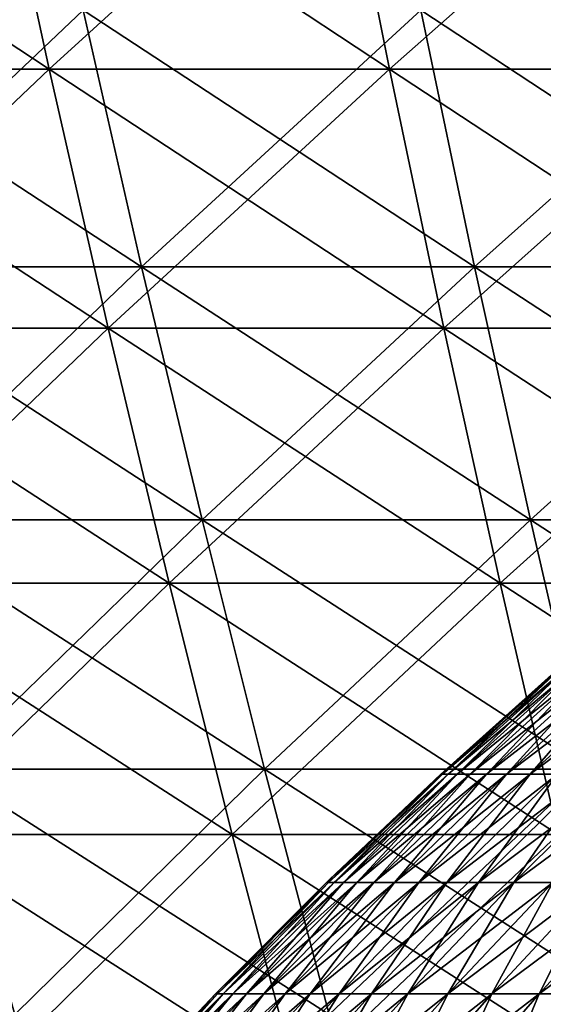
# Model space of a CAD drawing. Header units: millimetres. Extents: x -250 to 250, y -45 to 4150.
# Tile 466 of 656: x -77 to -68, y 4002 to 4020. Entities that reach past the tile are written whole.
import ezdxf

# ---------------------------------------------------------------- set-up
doc = ezdxf.new("R2010")
doc.units = ezdxf.units.MM
doc.header["$LTSCALE"] = 81.481481
for name, color, linetype in [('19', 7, 'CONTINUOUS'), ('20', 7, 'CONTINUOUS'), ('21', 7, 'CONTINUOUS'), ('22', 7, 'CONTINUOUS'), ('23', 7, 'CONTINUOUS'), ('24', 7, 'CONTINUOUS')]:
    doc.layers.add(name, color=color, linetype=linetype)

msp = doc.modelspace()

# ---------------------------------------------------------------- linework, layer by layer
at = {"layer": '19', "color": 7, "linetype": 'CONTINUOUS'}
for points in [[(-76.886, 4018.851, -198.465), (-82.961, 4018.851, -196.003), (-77.914, 4023.584, -201.118), (-76.886, 4018.851, -198.465)], [(-71.683, 4023.584, -203.422), (-76.886, 4018.851, -198.465), (-77.914, 4023.584, -201.118), (-71.683, 4023.584, -203.422)], [(-70.738, 4018.851, -200.739), (-76.886, 4018.851, -198.465), (-71.683, 4023.584, -203.422), (-70.738, 4018.851, -200.739)], [(-65.385, 4023.584, -205.533), (-70.738, 4018.851, -200.739), (-71.683, 4023.584, -203.422), (-65.385, 4023.584, -205.533)], [(-64.522, 4018.851, -202.822), (-70.738, 4018.851, -200.739), (-65.385, 4023.584, -205.533), (-64.522, 4018.851, -202.822)], [(-76.886, 4018.851, -198.465), (-81.812, 4014.181, -193.288), (-82.961, 4018.851, -196.003), (-76.886, 4018.851, -198.465)], [(-75.821, 4014.181, -195.716), (-81.812, 4014.181, -193.288), (-76.886, 4018.851, -198.465), (-75.821, 4014.181, -195.716)], [(-70.738, 4018.851, -200.739), (-75.821, 4014.181, -195.716), (-76.886, 4018.851, -198.465), (-70.738, 4018.851, -200.739)], [(-69.758, 4014.181, -197.958), (-75.821, 4014.181, -195.716), (-70.738, 4018.851, -200.739), (-69.758, 4014.181, -197.958)], [(-64.522, 4018.851, -202.822), (-69.758, 4014.181, -197.958), (-70.738, 4018.851, -200.739), (-64.522, 4018.851, -202.822)], [(-63.628, 4014.181, -200.012), (-69.758, 4014.181, -197.958), (-64.522, 4018.851, -202.822), (-63.628, 4014.181, -200.012)], [(-75.821, 4014.181, -195.716), (-80.622, 4009.578, -190.478), (-81.812, 4014.181, -193.288), (-75.821, 4014.181, -195.716)], [(-74.718, 4009.578, -192.87), (-80.622, 4009.578, -190.478), (-75.821, 4014.181, -195.716), (-74.718, 4009.578, -192.87)], [(-69.758, 4014.181, -197.958), (-74.718, 4009.578, -192.87), (-75.821, 4014.181, -195.716), (-69.758, 4014.181, -197.958)], [(-68.743, 4009.578, -195.08), (-74.718, 4009.578, -192.87), (-69.758, 4014.181, -197.958), (-68.743, 4009.578, -195.08)], [(-63.628, 4014.181, -200.012), (-68.743, 4009.578, -195.08), (-69.758, 4014.181, -197.958), (-63.628, 4014.181, -200.012)], [(-62.703, 4009.578, -197.104), (-68.743, 4009.578, -195.08), (-63.628, 4014.181, -200.012), (-62.703, 4009.578, -197.104)], [(-74.718, 4009.578, -192.87), (-79.394, 4005.044, -187.575), (-80.622, 4009.578, -190.478), (-74.718, 4009.578, -192.87)], [(-73.58, 4005.044, -189.931), (-79.394, 4005.044, -187.575), (-74.718, 4009.578, -192.87), (-73.58, 4005.044, -189.931)], [(-68.743, 4009.578, -195.08), (-73.58, 4005.044, -189.931), (-74.718, 4009.578, -192.87), (-68.743, 4009.578, -195.08)], [(-67.696, 4005.044, -192.107), (-73.58, 4005.044, -189.931), (-68.743, 4009.578, -195.08), (-67.696, 4005.044, -192.107)], [(-62.703, 4009.578, -197.104), (-67.696, 4005.044, -192.107), (-68.743, 4009.578, -195.08), (-62.703, 4009.578, -197.104)], [(-73.58, 4005.044, -189.931), (-78.126, 4000.58, -184.581), (-79.394, 4005.044, -187.575), (-73.58, 4005.044, -189.931)], [(-72.405, 4000.58, -186.899), (-78.126, 4000.58, -184.581), (-73.58, 4005.044, -189.931), (-72.405, 4000.58, -186.899)], [(-67.696, 4005.044, -192.107), (-72.405, 4000.58, -186.899), (-73.58, 4005.044, -189.931), (-67.696, 4005.044, -192.107)], [(-66.615, 4000.58, -189.04), (-72.405, 4000.58, -186.899), (-67.696, 4005.044, -192.107), (-66.615, 4000.58, -189.04)]]:
    msp.add_3dface(points, dxfattribs=at)
at = {"layer": '20', "color": 7, "linetype": 'CONTINUOUS'}
for points in [[(-82.961, 4018.851, 196.003), (-76.886, 4018.851, 198.465), (-84.07, 4023.584, 198.623), (-82.961, 4018.851, 196.003)], [(-84.07, 4023.584, 198.623), (-76.886, 4018.851, 198.465), (-77.914, 4023.584, 201.118), (-84.07, 4023.584, 198.623)], [(-76.886, 4018.851, 198.465), (-70.738, 4018.851, 200.739), (-77.914, 4023.584, 201.118), (-76.886, 4018.851, 198.465)], [(-77.914, 4023.584, 201.118), (-70.738, 4018.851, 200.739), (-71.683, 4023.584, 203.422), (-77.914, 4023.584, 201.118)], [(-70.738, 4018.851, 200.739), (-64.522, 4018.851, 202.822), (-71.683, 4023.584, 203.422), (-70.738, 4018.851, 200.739)], [(-71.683, 4023.584, 203.422), (-64.522, 4018.851, 202.822), (-65.385, 4023.584, 205.533), (-71.683, 4023.584, 203.422)], [(-81.812, 4014.181, 193.288), (-75.821, 4014.181, 195.716), (-82.961, 4018.851, 196.003), (-81.812, 4014.181, 193.288)], [(-82.961, 4018.851, 196.003), (-75.821, 4014.181, 195.716), (-76.886, 4018.851, 198.465), (-82.961, 4018.851, 196.003)], [(-75.821, 4014.181, 195.716), (-69.758, 4014.181, 197.958), (-76.886, 4018.851, 198.465), (-75.821, 4014.181, 195.716)], [(-76.886, 4018.851, 198.465), (-69.758, 4014.181, 197.958), (-70.738, 4018.851, 200.739), (-76.886, 4018.851, 198.465)], [(-69.758, 4014.181, 197.958), (-63.628, 4014.181, 200.012), (-70.738, 4018.851, 200.739), (-69.758, 4014.181, 197.958)], [(-70.738, 4018.851, 200.739), (-63.628, 4014.181, 200.012), (-64.522, 4018.851, 202.822), (-70.738, 4018.851, 200.739)], [(-80.622, 4009.578, 190.478), (-74.718, 4009.578, 192.87), (-81.812, 4014.181, 193.288), (-80.622, 4009.578, 190.478)], [(-81.812, 4014.181, 193.288), (-74.718, 4009.578, 192.87), (-75.821, 4014.181, 195.716), (-81.812, 4014.181, 193.288)], [(-74.718, 4009.578, 192.87), (-68.743, 4009.578, 195.08), (-75.821, 4014.181, 195.716), (-74.718, 4009.578, 192.87)], [(-75.821, 4014.181, 195.716), (-68.743, 4009.578, 195.08), (-69.758, 4014.181, 197.958), (-75.821, 4014.181, 195.716)], [(-68.743, 4009.578, 195.08), (-62.703, 4009.578, 197.104), (-69.758, 4014.181, 197.958), (-68.743, 4009.578, 195.08)], [(-69.758, 4014.181, 197.958), (-62.703, 4009.578, 197.104), (-63.628, 4014.181, 200.012), (-69.758, 4014.181, 197.958)], [(-79.394, 4005.044, 187.575), (-73.58, 4005.044, 189.931), (-80.622, 4009.578, 190.478), (-79.394, 4005.044, 187.575)], [(-80.622, 4009.578, 190.478), (-73.58, 4005.044, 189.931), (-74.718, 4009.578, 192.87), (-80.622, 4009.578, 190.478)], [(-73.58, 4005.044, 189.931), (-67.696, 4005.044, 192.107), (-74.718, 4009.578, 192.87), (-73.58, 4005.044, 189.931)], [(-74.718, 4009.578, 192.87), (-67.696, 4005.044, 192.107), (-68.743, 4009.578, 195.08), (-74.718, 4009.578, 192.87)], [(-67.696, 4005.044, 192.107), (-61.748, 4005.044, 194.1), (-68.743, 4009.578, 195.08), (-67.696, 4005.044, 192.107)], [(-68.743, 4009.578, 195.08), (-61.748, 4005.044, 194.1), (-62.703, 4009.578, 197.104), (-68.743, 4009.578, 195.08)], [(-78.126, 4000.58, 184.581), (-72.405, 4000.58, 186.899), (-79.394, 4005.044, 187.575), (-78.126, 4000.58, 184.581)], [(-79.394, 4005.044, 187.575), (-72.405, 4000.58, 186.899), (-73.58, 4005.044, 189.931), (-79.394, 4005.044, 187.575)], [(-72.405, 4000.58, 186.899), (-66.615, 4000.58, 189.04), (-73.58, 4005.044, 189.931), (-72.405, 4000.58, 186.899)], [(-73.58, 4005.044, 189.931), (-66.615, 4000.58, 189.04), (-67.696, 4005.044, 192.107), (-73.58, 4005.044, 189.931)]]:
    msp.add_3dface(points, dxfattribs=at)
at = {"layer": '21', "color": 7, "linetype": 'CONTINUOUS'}
for points in [[(-76.274, 4019.916, 196.887), (-81.161, 4015.284, 191.751), (-82.301, 4019.916, 194.444), (-76.274, 4019.916, 196.887)], [(-75.218, 4015.284, 194.16), (-81.161, 4015.284, 191.751), (-76.274, 4019.916, 196.887), (-75.218, 4015.284, 194.16)], [(-70.175, 4019.916, 199.142), (-75.218, 4015.284, 194.16), (-76.274, 4019.916, 196.887), (-70.175, 4019.916, 199.142)], [(-69.203, 4015.284, 196.384), (-75.218, 4015.284, 194.16), (-70.175, 4019.916, 199.142), (-69.203, 4015.284, 196.384)], [(-64.009, 4019.916, 201.209), (-69.203, 4015.284, 196.384), (-70.175, 4019.916, 199.142), (-64.009, 4019.916, 201.209)], [(-63.123, 4015.284, 198.422), (-69.203, 4015.284, 196.384), (-64.009, 4019.916, 201.209), (-63.123, 4015.284, 198.422)], [(-75.218, 4015.284, 194.16), (-79.982, 4010.718, 188.964), (-81.161, 4015.284, 191.751), (-75.218, 4015.284, 194.16)], [(-74.125, 4010.718, 191.338), (-79.982, 4010.718, 188.964), (-75.218, 4015.284, 194.16), (-74.125, 4010.718, 191.338)], [(-69.203, 4015.284, 196.384), (-74.125, 4010.718, 191.338), (-75.218, 4015.284, 194.16), (-69.203, 4015.284, 196.384)], [(-68.197, 4010.718, 193.53), (-74.125, 4010.718, 191.338), (-69.203, 4015.284, 196.384), (-68.197, 4010.718, 193.53)], [(-63.123, 4015.284, 198.422), (-68.197, 4010.718, 193.53), (-69.203, 4015.284, 196.384), (-63.123, 4015.284, 198.422)], [(-62.205, 4010.718, 195.538), (-68.197, 4010.718, 193.53), (-63.123, 4015.284, 198.422), (-62.205, 4010.718, 195.538)], [(-74.125, 4010.718, 191.338), (-78.763, 4006.221, 186.085), (-79.982, 4010.718, 188.964), (-74.125, 4010.718, 191.338)], [(-72.995, 4006.221, 188.423), (-78.763, 4006.221, 186.085), (-74.125, 4010.718, 191.338), (-72.995, 4006.221, 188.423)], [(-68.197, 4010.718, 193.53), (-72.995, 4006.221, 188.423), (-74.125, 4010.718, 191.338), (-68.197, 4010.718, 193.53)], [(-67.158, 4006.221, 190.581), (-72.995, 4006.221, 188.423), (-68.197, 4010.718, 193.53), (-67.158, 4006.221, 190.581)], [(-62.205, 4010.718, 195.538), (-67.158, 4006.221, 190.581), (-68.197, 4010.718, 193.53), (-62.205, 4010.718, 195.538)], [(-72.995, 4006.221, 188.423), (-77.506, 4001.793, 183.116), (-78.763, 4006.221, 186.085), (-72.995, 4006.221, 188.423)], [(-71.83, 4001.793, 185.416), (-77.506, 4001.793, 183.116), (-72.995, 4006.221, 188.423), (-71.83, 4001.793, 185.416)], [(-67.158, 4006.221, 190.581), (-71.83, 4001.793, 185.416), (-72.995, 4006.221, 188.423), (-67.158, 4006.221, 190.581)], [(-66.086, 4001.793, 187.54), (-71.83, 4001.793, 185.416), (-67.158, 4006.221, 190.581), (-66.086, 4001.793, 187.54)]]:
    msp.add_3dface(points, dxfattribs=at)
at = {"layer": '22', "color": 7, "linetype": 'CONTINUOUS'}
for points in [[(-81.161, 4015.284, -191.751), (-75.218, 4015.284, -194.16), (-82.301, 4019.916, -194.444), (-81.161, 4015.284, -191.751)], [(-82.301, 4019.916, -194.444), (-75.218, 4015.284, -194.16), (-76.274, 4019.916, -196.887), (-82.301, 4019.916, -194.444)], [(-75.218, 4015.284, -194.16), (-69.203, 4015.284, -196.384), (-76.274, 4019.916, -196.887), (-75.218, 4015.284, -194.16)], [(-76.274, 4019.916, -196.887), (-69.203, 4015.284, -196.384), (-70.175, 4019.916, -199.142), (-76.274, 4019.916, -196.887)], [(-69.203, 4015.284, -196.384), (-63.123, 4015.284, -198.422), (-70.175, 4019.916, -199.142), (-69.203, 4015.284, -196.384)], [(-70.175, 4019.916, -199.142), (-63.123, 4015.284, -198.422), (-64.009, 4019.916, -201.209), (-70.175, 4019.916, -199.142)], [(-79.982, 4010.718, -188.964), (-74.125, 4010.718, -191.338), (-81.161, 4015.284, -191.751), (-79.982, 4010.718, -188.964)], [(-81.161, 4015.284, -191.751), (-74.125, 4010.718, -191.338), (-75.218, 4015.284, -194.16), (-81.161, 4015.284, -191.751)], [(-74.125, 4010.718, -191.338), (-68.197, 4010.718, -193.53), (-75.218, 4015.284, -194.16), (-74.125, 4010.718, -191.338)], [(-75.218, 4015.284, -194.16), (-68.197, 4010.718, -193.53), (-69.203, 4015.284, -196.384), (-75.218, 4015.284, -194.16)], [(-68.197, 4010.718, -193.53), (-62.205, 4010.718, -195.538), (-69.203, 4015.284, -196.384), (-68.197, 4010.718, -193.53)], [(-69.203, 4015.284, -196.384), (-62.205, 4010.718, -195.538), (-63.123, 4015.284, -198.422), (-69.203, 4015.284, -196.384)], [(-78.763, 4006.221, -186.085), (-72.995, 4006.221, -188.423), (-79.982, 4010.718, -188.964), (-78.763, 4006.221, -186.085)], [(-79.982, 4010.718, -188.964), (-72.995, 4006.221, -188.423), (-74.125, 4010.718, -191.338), (-79.982, 4010.718, -188.964)], [(-72.995, 4006.221, -188.423), (-67.158, 4006.221, -190.581), (-74.125, 4010.718, -191.338), (-72.995, 4006.221, -188.423)], [(-74.125, 4010.718, -191.338), (-67.158, 4006.221, -190.581), (-68.197, 4010.718, -193.53), (-74.125, 4010.718, -191.338)], [(-67.158, 4006.221, -190.581), (-61.257, 4006.221, -192.559), (-68.197, 4010.718, -193.53), (-67.158, 4006.221, -190.581)], [(-68.197, 4010.718, -193.53), (-61.257, 4006.221, -192.559), (-62.205, 4010.718, -195.538), (-68.197, 4010.718, -193.53)], [(-77.506, 4001.793, -183.116), (-71.83, 4001.793, -185.416), (-78.763, 4006.221, -186.085), (-77.506, 4001.793, -183.116)], [(-78.763, 4006.221, -186.085), (-71.83, 4001.793, -185.416), (-72.995, 4006.221, -188.423), (-78.763, 4006.221, -186.085)], [(-71.83, 4001.793, -185.416), (-66.086, 4001.793, -187.54), (-72.995, 4006.221, -188.423), (-71.83, 4001.793, -185.416)], [(-72.995, 4006.221, -188.423), (-66.086, 4001.793, -187.54), (-67.158, 4006.221, -190.581), (-72.995, 4006.221, -188.423)]]:
    msp.add_3dface(points, dxfattribs=at)
at = {"layer": '23', "color": 7, "linetype": 'CONTINUOUS'}
for points in [[(-69.781, 4006.13, 2.15), (-69.682, 4006.13, 4.298), (-67.667, 4008.026, 2.085), (-69.781, 4006.13, 2.15)], [(-69.76, 4006.18), (-69.781, 4006.13, 2.15), (-67.699, 4008.026), (-69.76, 4006.18)], [(-67.699, 4008.026), (-69.781, 4006.13, 2.15), (-67.667, 4008.026, 2.085), (-67.699, 4008.026)], [(-69.682, 4006.13, 4.298), (-69.516, 4006.13, 6.442), (-67.571, 4008.026, 4.168), (-69.682, 4006.13, 4.298)], [(-67.667, 4008.026, 2.085), (-69.682, 4006.13, 4.298), (-67.571, 4008.026, 4.168), (-67.667, 4008.026, 2.085)], [(-69.516, 4006.13, 6.442), (-69.285, 4006.13, 8.579), (-67.41, 4008.026, 6.246), (-69.516, 4006.13, 6.442)], [(-67.571, 4008.026, 4.168), (-69.516, 4006.13, 6.442), (-67.41, 4008.026, 6.246), (-67.571, 4008.026, 4.168)], [(-69.285, 4006.13, 8.579), (-68.988, 4006.13, 10.709), (-67.186, 4008.026, 8.319), (-69.285, 4006.13, 8.579)], [(-67.41, 4008.026, 6.246), (-69.285, 4006.13, 8.579), (-67.186, 4008.026, 8.319), (-67.41, 4008.026, 6.246)], [(-68.988, 4006.13, 10.709), (-68.626, 4006.13, 12.828), (-66.898, 4008.026, 10.384), (-68.988, 4006.13, 10.709)], [(-67.186, 4008.026, 8.319), (-68.988, 4006.13, 10.709), (-66.898, 4008.026, 10.384), (-67.186, 4008.026, 8.319)], [(-68.626, 4006.13, 12.828), (-68.198, 4006.13, 14.936), (-66.546, 4008.026, 12.44), (-68.626, 4006.13, 12.828)], [(-66.898, 4008.026, 10.384), (-68.626, 4006.13, 12.828), (-66.546, 4008.026, 12.44), (-66.898, 4008.026, 10.384)], [(-68.198, 4006.13, 14.936), (-67.706, 4006.13, 17.029), (-66.132, 4008.026, 14.483), (-68.198, 4006.13, 14.936)], [(-66.546, 4008.026, 12.44), (-68.198, 4006.13, 14.936), (-66.132, 4008.026, 14.483), (-66.546, 4008.026, 12.44)], [(-71.842, 4004.175, 2.213), (-71.74, 4004.175, 4.425), (-69.781, 4006.13, 2.15), (-71.842, 4004.175, 2.213)], [(-71.822, 4004.229), (-71.842, 4004.175, 2.213), (-69.814, 4006.13), (-71.822, 4004.229)], [(-69.814, 4006.13), (-71.842, 4004.175, 2.213), (-69.781, 4006.13, 2.15), (-69.814, 4006.13)], [(-71.74, 4004.175, 4.425), (-71.57, 4004.175, 6.632), (-69.682, 4006.13, 4.298), (-71.74, 4004.175, 4.425)], [(-69.781, 4006.13, 2.15), (-71.74, 4004.175, 4.425), (-69.682, 4006.13, 4.298), (-69.781, 4006.13, 2.15)], [(-71.57, 4004.175, 6.632), (-71.332, 4004.175, 8.833), (-69.516, 4006.13, 6.442), (-71.57, 4004.175, 6.632)], [(-69.682, 4006.13, 4.298), (-71.57, 4004.175, 6.632), (-69.516, 4006.13, 6.442), (-69.682, 4006.13, 4.298)], [(-71.332, 4004.175, 8.833), (-71.026, 4004.175, 11.025), (-69.285, 4006.13, 8.579), (-71.332, 4004.175, 8.833)], [(-69.516, 4006.13, 6.442), (-71.332, 4004.175, 8.833), (-69.285, 4006.13, 8.579), (-69.516, 4006.13, 6.442)], [(-71.026, 4004.175, 11.025), (-70.653, 4004.175, 13.207), (-68.988, 4006.13, 10.709), (-71.026, 4004.175, 11.025)], [(-69.285, 4006.13, 8.579), (-71.026, 4004.175, 11.025), (-68.988, 4006.13, 10.709), (-69.285, 4006.13, 8.579)], [(-70.653, 4004.175, 13.207), (-70.212, 4004.175, 15.377), (-68.626, 4006.13, 12.828), (-70.653, 4004.175, 13.207)], [(-68.988, 4006.13, 10.709), (-70.653, 4004.175, 13.207), (-68.626, 4006.13, 12.828), (-68.988, 4006.13, 10.709)], [(-70.212, 4004.175, 15.377), (-69.706, 4004.175, 17.532), (-68.198, 4006.13, 14.936), (-70.212, 4004.175, 15.377)], [(-68.626, 4006.13, 12.828), (-70.212, 4004.175, 15.377), (-68.198, 4006.13, 14.936), (-68.626, 4006.13, 12.828)], [(-69.814, 4006.13), (-69.781, 4006.13, 2.15), (-69.76, 4006.18), (-69.814, 4006.13)], [(-69.706, 4004.175, 17.532), (-69.133, 4004.175, 19.67), (-67.706, 4006.13, 17.029), (-69.706, 4004.175, 17.532)], [(-68.198, 4006.13, 14.936), (-69.706, 4004.175, 17.532), (-67.706, 4006.13, 17.029), (-68.198, 4006.13, 14.936)], [(-69.133, 4004.175, 19.67), (-68.494, 4004.175, 21.79), (-67.149, 4006.13, 19.106), (-69.133, 4004.175, 19.67)], [(-67.706, 4006.13, 17.029), (-69.133, 4004.175, 19.67), (-67.149, 4006.13, 19.106), (-67.706, 4006.13, 17.029)], [(-68.494, 4004.175, 21.79), (-67.791, 4004.175, 23.888), (-66.529, 4006.13, 21.164), (-68.494, 4004.175, 21.79)], [(-67.149, 4006.13, 19.106), (-68.494, 4004.175, 21.79), (-66.529, 4006.13, 21.164), (-67.149, 4006.13, 19.106)], [(-73.849, 4002.165, 2.275), (-73.744, 4002.165, 4.548), (-71.842, 4004.175, 2.213), (-73.849, 4002.165, 2.275)], [(-73.829, 4002.222), (-73.849, 4002.165, 2.275), (-71.876, 4004.175), (-73.829, 4002.222)], [(-71.876, 4004.175), (-73.849, 4002.165, 2.275), (-71.842, 4004.175, 2.213), (-71.876, 4004.175)], [(-73.744, 4002.165, 4.548), (-73.569, 4002.165, 6.817), (-71.74, 4004.175, 4.425), (-73.744, 4002.165, 4.548)], [(-71.842, 4004.175, 2.213), (-73.744, 4002.165, 4.548), (-71.74, 4004.175, 4.425), (-71.842, 4004.175, 2.213)], [(-73.569, 4002.165, 6.817), (-73.324, 4002.165, 9.079), (-71.57, 4004.175, 6.632), (-73.569, 4002.165, 6.817)], [(-71.74, 4004.175, 4.425), (-73.569, 4002.165, 6.817), (-71.57, 4004.175, 6.632), (-71.74, 4004.175, 4.425)], [(-73.324, 4002.165, 9.079), (-73.01, 4002.165, 11.333), (-71.332, 4004.175, 8.833), (-73.324, 4002.165, 9.079)], [(-71.57, 4004.175, 6.632), (-73.324, 4002.165, 9.079), (-71.332, 4004.175, 8.833), (-71.57, 4004.175, 6.632)], [(-73.01, 4002.165, 11.333), (-72.626, 4002.165, 13.576), (-71.026, 4004.175, 11.025), (-73.01, 4002.165, 11.333)], [(-71.332, 4004.175, 8.833), (-73.01, 4002.165, 11.333), (-71.026, 4004.175, 11.025), (-71.332, 4004.175, 8.833)], [(-72.626, 4002.165, 13.576), (-72.173, 4002.165, 15.806), (-70.653, 4004.175, 13.207), (-72.626, 4002.165, 13.576)], [(-71.026, 4004.175, 11.025), (-72.626, 4002.165, 13.576), (-70.653, 4004.175, 13.207), (-71.026, 4004.175, 11.025)], [(-72.173, 4002.165, 15.806), (-71.652, 4002.165, 18.021), (-70.212, 4004.175, 15.377), (-72.173, 4002.165, 15.806)], [(-70.653, 4004.175, 13.207), (-72.173, 4002.165, 15.806), (-70.212, 4004.175, 15.377), (-70.653, 4004.175, 13.207)], [(-71.876, 4004.175), (-71.842, 4004.175, 2.213), (-71.822, 4004.229), (-71.876, 4004.175)], [(-71.652, 4002.165, 18.021), (-71.064, 4002.165, 20.219), (-69.706, 4004.175, 17.532), (-71.652, 4002.165, 18.021)], [(-70.212, 4004.175, 15.377), (-71.652, 4002.165, 18.021), (-69.706, 4004.175, 17.532), (-70.212, 4004.175, 15.377)], [(-71.064, 4002.165, 20.219), (-70.407, 4002.165, 22.398), (-69.133, 4004.175, 19.67), (-71.064, 4002.165, 20.219)], [(-69.706, 4004.175, 17.532), (-71.064, 4002.165, 20.219), (-69.133, 4004.175, 19.67), (-69.706, 4004.175, 17.532)], [(-70.407, 4002.165, 22.398), (-69.684, 4002.165, 24.556), (-68.494, 4004.175, 21.79), (-70.407, 4002.165, 22.398)], [(-69.133, 4004.175, 19.67), (-70.407, 4002.165, 22.398), (-68.494, 4004.175, 21.79), (-69.133, 4004.175, 19.67)], [(-69.684, 4002.165, 24.556), (-68.895, 4002.165, 26.69), (-67.791, 4004.175, 23.888), (-69.684, 4002.165, 24.556)], [(-68.494, 4004.175, 21.79), (-69.684, 4002.165, 24.556), (-67.791, 4004.175, 23.888), (-68.494, 4004.175, 21.79)], [(-68.895, 4002.165, 26.69), (-68.04, 4002.165, 28.799), (-67.023, 4004.175, 25.965), (-68.895, 4002.165, 26.69)], [(-67.791, 4004.175, 23.888), (-68.895, 4002.165, 26.69), (-67.023, 4004.175, 25.965), (-67.791, 4004.175, 23.888)], [(-68.04, 4002.165, 28.799), (-67.121, 4002.165, 30.881), (-66.191, 4004.175, 28.016), (-68.04, 4002.165, 28.799)], [(-67.023, 4004.175, 25.965), (-68.04, 4002.165, 28.799), (-66.191, 4004.175, 28.016), (-67.023, 4004.175, 25.965)], [(-75.799, 4000.099, 2.335), (-75.691, 4000.099, 4.668), (-73.849, 4002.165, 2.275), (-75.799, 4000.099, 2.335)], [(-75.78, 4000.16), (-75.799, 4000.099, 2.335), (-73.884, 4002.165), (-75.78, 4000.16)], [(-73.884, 4002.165), (-75.799, 4000.099, 2.335), (-73.849, 4002.165, 2.275), (-73.884, 4002.165)], [(-75.691, 4000.099, 4.668), (-75.512, 4000.099, 6.997), (-73.744, 4002.165, 4.548), (-75.691, 4000.099, 4.668)], [(-73.849, 4002.165, 2.275), (-75.691, 4000.099, 4.668), (-73.744, 4002.165, 4.548), (-73.849, 4002.165, 2.275)], [(-75.512, 4000.099, 6.997), (-75.26, 4000.099, 9.319), (-73.569, 4002.165, 6.817), (-75.512, 4000.099, 6.997)], [(-73.744, 4002.165, 4.548), (-75.512, 4000.099, 6.997), (-73.569, 4002.165, 6.817), (-73.744, 4002.165, 4.548)], [(-75.26, 4000.099, 9.319), (-74.938, 4000.099, 11.633), (-73.324, 4002.165, 9.079), (-75.26, 4000.099, 9.319)], [(-73.569, 4002.165, 6.817), (-75.26, 4000.099, 9.319), (-73.324, 4002.165, 9.079), (-73.569, 4002.165, 6.817)], [(-74.938, 4000.099, 11.633), (-74.544, 4000.099, 13.935), (-73.01, 4002.165, 11.333), (-74.938, 4000.099, 11.633)], [(-73.324, 4002.165, 9.079), (-74.938, 4000.099, 11.633), (-73.01, 4002.165, 11.333), (-73.324, 4002.165, 9.079)], [(-74.544, 4000.099, 13.935), (-74.08, 4000.099, 16.224), (-72.626, 4002.165, 13.576), (-74.544, 4000.099, 13.935)], [(-73.01, 4002.165, 11.333), (-74.544, 4000.099, 13.935), (-72.626, 4002.165, 13.576), (-73.01, 4002.165, 11.333)], [(-74.08, 4000.099, 16.224), (-73.545, 4000.099, 18.497), (-72.173, 4002.165, 15.806), (-74.08, 4000.099, 16.224)], [(-72.626, 4002.165, 13.576), (-74.08, 4000.099, 16.224), (-72.173, 4002.165, 15.806), (-72.626, 4002.165, 13.576)], [(-73.884, 4002.165), (-73.849, 4002.165, 2.275), (-73.829, 4002.222), (-73.884, 4002.165)], [(-73.545, 4000.099, 18.497), (-72.94, 4000.099, 20.753), (-71.652, 4002.165, 18.021), (-73.545, 4000.099, 18.497)], [(-72.173, 4002.165, 15.806), (-73.545, 4000.099, 18.497), (-71.652, 4002.165, 18.021), (-72.173, 4002.165, 15.806)], [(-72.94, 4000.099, 20.753), (-72.267, 4000.099, 22.99), (-71.064, 4002.165, 20.219), (-72.94, 4000.099, 20.753)], [(-71.652, 4002.165, 18.021), (-72.94, 4000.099, 20.753), (-71.064, 4002.165, 20.219), (-71.652, 4002.165, 18.021)], [(-72.267, 4000.099, 22.99), (-71.524, 4000.099, 25.204), (-70.407, 4002.165, 22.398), (-72.267, 4000.099, 22.99)], [(-71.064, 4002.165, 20.219), (-72.267, 4000.099, 22.99), (-70.407, 4002.165, 22.398), (-71.064, 4002.165, 20.219)], [(-71.524, 4000.099, 25.204), (-70.714, 4000.099, 27.395), (-69.684, 4002.165, 24.556), (-71.524, 4000.099, 25.204)], [(-70.407, 4002.165, 22.398), (-71.524, 4000.099, 25.204), (-69.684, 4002.165, 24.556), (-70.407, 4002.165, 22.398)], [(-70.714, 4000.099, 27.395), (-69.837, 4000.099, 29.56), (-68.895, 4002.165, 26.69), (-70.714, 4000.099, 27.395)], [(-69.684, 4002.165, 24.556), (-70.714, 4000.099, 27.395), (-68.895, 4002.165, 26.69), (-69.684, 4002.165, 24.556)], [(-69.837, 4000.099, 29.56), (-68.894, 4000.099, 31.696), (-68.04, 4002.165, 28.799), (-69.837, 4000.099, 29.56)], [(-68.895, 4002.165, 26.69), (-69.837, 4000.099, 29.56), (-68.04, 4002.165, 28.799), (-68.895, 4002.165, 26.69)], [(-68.894, 4000.099, 31.696), (-67.885, 4000.099, 33.803), (-67.121, 4002.165, 30.881), (-68.894, 4000.099, 31.696)], [(-68.04, 4002.165, 28.799), (-68.894, 4000.099, 31.696), (-67.121, 4002.165, 30.881), (-68.04, 4002.165, 28.799)]]:
    msp.add_3dface(points, dxfattribs=at)
at = {"layer": '24', "color": 7, "linetype": 'CONTINUOUS'}
for points in [[(-69.814, 4006.13), (-69.76, 4006.18), (-67.667, 4008.026, -2.085), (-69.814, 4006.13)], [(-69.781, 4006.13, -2.15), (-69.814, 4006.13), (-67.667, 4008.026, -2.085), (-69.781, 4006.13, -2.15)], [(-69.682, 4006.13, -4.298), (-69.781, 4006.13, -2.15), (-67.571, 4008.026, -4.168), (-69.682, 4006.13, -4.298)], [(-67.571, 4008.026, -4.168), (-69.781, 4006.13, -2.15), (-67.667, 4008.026, -2.085), (-67.571, 4008.026, -4.168)], [(-69.76, 4006.18), (-67.699, 4008.026), (-67.667, 4008.026, -2.085), (-69.76, 4006.18)], [(-69.516, 4006.13, -6.442), (-69.682, 4006.13, -4.298), (-67.41, 4008.026, -6.246), (-69.516, 4006.13, -6.442)], [(-67.41, 4008.026, -6.246), (-69.682, 4006.13, -4.298), (-67.571, 4008.026, -4.168), (-67.41, 4008.026, -6.246)], [(-69.285, 4006.13, -8.579), (-69.516, 4006.13, -6.442), (-67.186, 4008.026, -8.319), (-69.285, 4006.13, -8.579)], [(-67.186, 4008.026, -8.319), (-69.516, 4006.13, -6.442), (-67.41, 4008.026, -6.246), (-67.186, 4008.026, -8.319)], [(-68.988, 4006.13, -10.709), (-69.285, 4006.13, -8.579), (-66.898, 4008.026, -10.384), (-68.988, 4006.13, -10.709)], [(-66.898, 4008.026, -10.384), (-69.285, 4006.13, -8.579), (-67.186, 4008.026, -8.319), (-66.898, 4008.026, -10.384)], [(-68.626, 4006.13, -12.828), (-68.988, 4006.13, -10.709), (-66.546, 4008.026, -12.44), (-68.626, 4006.13, -12.828)], [(-66.546, 4008.026, -12.44), (-68.988, 4006.13, -10.709), (-66.898, 4008.026, -10.384), (-66.546, 4008.026, -12.44)], [(-68.198, 4006.13, -14.936), (-68.626, 4006.13, -12.828), (-66.132, 4008.026, -14.483), (-68.198, 4006.13, -14.936)], [(-66.132, 4008.026, -14.483), (-68.626, 4006.13, -12.828), (-66.546, 4008.026, -12.44), (-66.132, 4008.026, -14.483)], [(-67.706, 4006.13, -17.029), (-68.198, 4006.13, -14.936), (-65.654, 4008.026, -16.513), (-67.706, 4006.13, -17.029)], [(-65.654, 4008.026, -16.513), (-68.198, 4006.13, -14.936), (-66.132, 4008.026, -14.483), (-65.654, 4008.026, -16.513)], [(-71.876, 4004.175), (-71.822, 4004.229), (-69.781, 4006.13, -2.15), (-71.876, 4004.175)], [(-71.842, 4004.175, -2.213), (-71.876, 4004.175), (-69.781, 4006.13, -2.15), (-71.842, 4004.175, -2.213)], [(-71.74, 4004.175, -4.425), (-71.842, 4004.175, -2.213), (-69.682, 4006.13, -4.298), (-71.74, 4004.175, -4.425)], [(-69.682, 4006.13, -4.298), (-71.842, 4004.175, -2.213), (-69.781, 4006.13, -2.15), (-69.682, 4006.13, -4.298)], [(-71.822, 4004.229), (-69.814, 4006.13), (-69.781, 4006.13, -2.15), (-71.822, 4004.229)], [(-71.57, 4004.175, -6.632), (-71.74, 4004.175, -4.425), (-69.516, 4006.13, -6.442), (-71.57, 4004.175, -6.632)], [(-69.516, 4006.13, -6.442), (-71.74, 4004.175, -4.425), (-69.682, 4006.13, -4.298), (-69.516, 4006.13, -6.442)], [(-71.332, 4004.175, -8.833), (-71.57, 4004.175, -6.632), (-69.285, 4006.13, -8.579), (-71.332, 4004.175, -8.833)], [(-69.285, 4006.13, -8.579), (-71.57, 4004.175, -6.632), (-69.516, 4006.13, -6.442), (-69.285, 4006.13, -8.579)], [(-71.026, 4004.175, -11.025), (-71.332, 4004.175, -8.833), (-68.988, 4006.13, -10.709), (-71.026, 4004.175, -11.025)], [(-68.988, 4006.13, -10.709), (-71.332, 4004.175, -8.833), (-69.285, 4006.13, -8.579), (-68.988, 4006.13, -10.709)], [(-70.653, 4004.175, -13.207), (-71.026, 4004.175, -11.025), (-68.626, 4006.13, -12.828), (-70.653, 4004.175, -13.207)], [(-68.626, 4006.13, -12.828), (-71.026, 4004.175, -11.025), (-68.988, 4006.13, -10.709), (-68.626, 4006.13, -12.828)], [(-70.212, 4004.175, -15.377), (-70.653, 4004.175, -13.207), (-68.198, 4006.13, -14.936), (-70.212, 4004.175, -15.377)], [(-68.198, 4006.13, -14.936), (-70.653, 4004.175, -13.207), (-68.626, 4006.13, -12.828), (-68.198, 4006.13, -14.936)], [(-69.706, 4004.175, -17.532), (-70.212, 4004.175, -15.377), (-67.706, 4006.13, -17.029), (-69.706, 4004.175, -17.532)], [(-67.706, 4006.13, -17.029), (-70.212, 4004.175, -15.377), (-68.198, 4006.13, -14.936), (-67.706, 4006.13, -17.029)], [(-69.133, 4004.175, -19.67), (-69.706, 4004.175, -17.532), (-67.149, 4006.13, -19.106), (-69.133, 4004.175, -19.67)], [(-67.149, 4006.13, -19.106), (-69.706, 4004.175, -17.532), (-67.706, 4006.13, -17.029), (-67.149, 4006.13, -19.106)], [(-68.494, 4004.175, -21.79), (-69.133, 4004.175, -19.67), (-66.529, 4006.13, -21.164), (-68.494, 4004.175, -21.79)], [(-66.529, 4006.13, -21.164), (-69.133, 4004.175, -19.67), (-67.149, 4006.13, -19.106), (-66.529, 4006.13, -21.164)], [(-67.791, 4004.175, -23.888), (-68.494, 4004.175, -21.79), (-65.846, 4006.13, -23.203), (-67.791, 4004.175, -23.888)], [(-65.846, 4006.13, -23.203), (-68.494, 4004.175, -21.79), (-66.529, 4006.13, -21.164), (-65.846, 4006.13, -23.203)], [(-73.884, 4002.165), (-73.829, 4002.222), (-71.842, 4004.175, -2.213), (-73.884, 4002.165)], [(-73.849, 4002.165, -2.275), (-73.884, 4002.165), (-71.842, 4004.175, -2.213), (-73.849, 4002.165, -2.275)], [(-73.744, 4002.165, -4.548), (-73.849, 4002.165, -2.275), (-71.74, 4004.175, -4.425), (-73.744, 4002.165, -4.548)], [(-71.74, 4004.175, -4.425), (-73.849, 4002.165, -2.275), (-71.842, 4004.175, -2.213), (-71.74, 4004.175, -4.425)], [(-73.829, 4002.222), (-71.876, 4004.175), (-71.842, 4004.175, -2.213), (-73.829, 4002.222)], [(-73.569, 4002.165, -6.817), (-73.744, 4002.165, -4.548), (-71.57, 4004.175, -6.632), (-73.569, 4002.165, -6.817)], [(-71.57, 4004.175, -6.632), (-73.744, 4002.165, -4.548), (-71.74, 4004.175, -4.425), (-71.57, 4004.175, -6.632)], [(-73.324, 4002.165, -9.079), (-73.569, 4002.165, -6.817), (-71.332, 4004.175, -8.833), (-73.324, 4002.165, -9.079)], [(-71.332, 4004.175, -8.833), (-73.569, 4002.165, -6.817), (-71.57, 4004.175, -6.632), (-71.332, 4004.175, -8.833)], [(-73.01, 4002.165, -11.333), (-73.324, 4002.165, -9.079), (-71.026, 4004.175, -11.025), (-73.01, 4002.165, -11.333)], [(-71.026, 4004.175, -11.025), (-73.324, 4002.165, -9.079), (-71.332, 4004.175, -8.833), (-71.026, 4004.175, -11.025)], [(-72.626, 4002.165, -13.576), (-73.01, 4002.165, -11.333), (-70.653, 4004.175, -13.207), (-72.626, 4002.165, -13.576)], [(-70.653, 4004.175, -13.207), (-73.01, 4002.165, -11.333), (-71.026, 4004.175, -11.025), (-70.653, 4004.175, -13.207)], [(-72.173, 4002.165, -15.806), (-72.626, 4002.165, -13.576), (-70.212, 4004.175, -15.377), (-72.173, 4002.165, -15.806)], [(-70.212, 4004.175, -15.377), (-72.626, 4002.165, -13.576), (-70.653, 4004.175, -13.207), (-70.212, 4004.175, -15.377)], [(-71.652, 4002.165, -18.021), (-72.173, 4002.165, -15.806), (-69.706, 4004.175, -17.532), (-71.652, 4002.165, -18.021)], [(-69.706, 4004.175, -17.532), (-72.173, 4002.165, -15.806), (-70.212, 4004.175, -15.377), (-69.706, 4004.175, -17.532)], [(-71.064, 4002.165, -20.219), (-71.652, 4002.165, -18.021), (-69.133, 4004.175, -19.67), (-71.064, 4002.165, -20.219)], [(-69.133, 4004.175, -19.67), (-71.652, 4002.165, -18.021), (-69.706, 4004.175, -17.532), (-69.133, 4004.175, -19.67)], [(-70.407, 4002.165, -22.398), (-71.064, 4002.165, -20.219), (-68.494, 4004.175, -21.79), (-70.407, 4002.165, -22.398)], [(-68.494, 4004.175, -21.79), (-71.064, 4002.165, -20.219), (-69.133, 4004.175, -19.67), (-68.494, 4004.175, -21.79)], [(-69.684, 4002.165, -24.556), (-70.407, 4002.165, -22.398), (-67.791, 4004.175, -23.888), (-69.684, 4002.165, -24.556)], [(-67.791, 4004.175, -23.888), (-70.407, 4002.165, -22.398), (-68.494, 4004.175, -21.79), (-67.791, 4004.175, -23.888)], [(-68.895, 4002.165, -26.69), (-69.684, 4002.165, -24.556), (-67.023, 4004.175, -25.965), (-68.895, 4002.165, -26.69)], [(-67.023, 4004.175, -25.965), (-69.684, 4002.165, -24.556), (-67.791, 4004.175, -23.888), (-67.023, 4004.175, -25.965)], [(-68.04, 4002.165, -28.799), (-68.895, 4002.165, -26.69), (-66.191, 4004.175, -28.016), (-68.04, 4002.165, -28.799)], [(-66.191, 4004.175, -28.016), (-68.895, 4002.165, -26.69), (-67.023, 4004.175, -25.965), (-66.191, 4004.175, -28.016)], [(-67.121, 4002.165, -30.881), (-68.04, 4002.165, -28.799), (-65.297, 4004.175, -30.042), (-67.121, 4002.165, -30.881)], [(-65.297, 4004.175, -30.042), (-68.04, 4002.165, -28.799), (-66.191, 4004.175, -28.016), (-65.297, 4004.175, -30.042)], [(-75.835, 4000.099), (-75.78, 4000.16), (-73.849, 4002.165, -2.275), (-75.835, 4000.099)], [(-75.799, 4000.099, -2.335), (-75.835, 4000.099), (-73.849, 4002.165, -2.275), (-75.799, 4000.099, -2.335)], [(-75.691, 4000.099, -4.668), (-75.799, 4000.099, -2.335), (-73.744, 4002.165, -4.548), (-75.691, 4000.099, -4.668)], [(-73.744, 4002.165, -4.548), (-75.799, 4000.099, -2.335), (-73.849, 4002.165, -2.275), (-73.744, 4002.165, -4.548)], [(-75.78, 4000.16), (-73.884, 4002.165), (-73.849, 4002.165, -2.275), (-75.78, 4000.16)], [(-75.512, 4000.099, -6.997), (-75.691, 4000.099, -4.668), (-73.569, 4002.165, -6.817), (-75.512, 4000.099, -6.997)], [(-73.569, 4002.165, -6.817), (-75.691, 4000.099, -4.668), (-73.744, 4002.165, -4.548), (-73.569, 4002.165, -6.817)], [(-75.26, 4000.099, -9.319), (-75.512, 4000.099, -6.997), (-73.324, 4002.165, -9.079), (-75.26, 4000.099, -9.319)], [(-73.324, 4002.165, -9.079), (-75.512, 4000.099, -6.997), (-73.569, 4002.165, -6.817), (-73.324, 4002.165, -9.079)], [(-74.938, 4000.099, -11.633), (-75.26, 4000.099, -9.319), (-73.01, 4002.165, -11.333), (-74.938, 4000.099, -11.633)], [(-73.01, 4002.165, -11.333), (-75.26, 4000.099, -9.319), (-73.324, 4002.165, -9.079), (-73.01, 4002.165, -11.333)], [(-74.544, 4000.099, -13.935), (-74.938, 4000.099, -11.633), (-72.626, 4002.165, -13.576), (-74.544, 4000.099, -13.935)], [(-72.626, 4002.165, -13.576), (-74.938, 4000.099, -11.633), (-73.01, 4002.165, -11.333), (-72.626, 4002.165, -13.576)], [(-74.08, 4000.099, -16.224), (-74.544, 4000.099, -13.935), (-72.173, 4002.165, -15.806), (-74.08, 4000.099, -16.224)], [(-72.173, 4002.165, -15.806), (-74.544, 4000.099, -13.935), (-72.626, 4002.165, -13.576), (-72.173, 4002.165, -15.806)], [(-73.545, 4000.099, -18.497), (-74.08, 4000.099, -16.224), (-71.652, 4002.165, -18.021), (-73.545, 4000.099, -18.497)], [(-71.652, 4002.165, -18.021), (-74.08, 4000.099, -16.224), (-72.173, 4002.165, -15.806), (-71.652, 4002.165, -18.021)], [(-72.94, 4000.099, -20.753), (-73.545, 4000.099, -18.497), (-71.064, 4002.165, -20.219), (-72.94, 4000.099, -20.753)], [(-71.064, 4002.165, -20.219), (-73.545, 4000.099, -18.497), (-71.652, 4002.165, -18.021), (-71.064, 4002.165, -20.219)], [(-72.267, 4000.099, -22.99), (-72.94, 4000.099, -20.753), (-70.407, 4002.165, -22.398), (-72.267, 4000.099, -22.99)], [(-70.407, 4002.165, -22.398), (-72.94, 4000.099, -20.753), (-71.064, 4002.165, -20.219), (-70.407, 4002.165, -22.398)], [(-71.524, 4000.099, -25.204), (-72.267, 4000.099, -22.99), (-69.684, 4002.165, -24.556), (-71.524, 4000.099, -25.204)], [(-69.684, 4002.165, -24.556), (-72.267, 4000.099, -22.99), (-70.407, 4002.165, -22.398), (-69.684, 4002.165, -24.556)], [(-70.714, 4000.099, -27.395), (-71.524, 4000.099, -25.204), (-68.895, 4002.165, -26.69), (-70.714, 4000.099, -27.395)], [(-68.895, 4002.165, -26.69), (-71.524, 4000.099, -25.204), (-69.684, 4002.165, -24.556), (-68.895, 4002.165, -26.69)], [(-69.837, 4000.099, -29.56), (-70.714, 4000.099, -27.395), (-68.04, 4002.165, -28.799), (-69.837, 4000.099, -29.56)], [(-68.04, 4002.165, -28.799), (-70.714, 4000.099, -27.395), (-68.895, 4002.165, -26.69), (-68.04, 4002.165, -28.799)], [(-68.894, 4000.099, -31.696), (-69.837, 4000.099, -29.56), (-67.121, 4002.165, -30.881), (-68.894, 4000.099, -31.696)], [(-67.121, 4002.165, -30.881), (-69.837, 4000.099, -29.56), (-68.04, 4002.165, -28.799), (-67.121, 4002.165, -30.881)], [(-67.885, 4000.099, -33.803), (-68.894, 4000.099, -31.696), (-66.138, 4002.165, -32.933), (-67.885, 4000.099, -33.803)], [(-66.138, 4002.165, -32.933), (-68.894, 4000.099, -31.696), (-67.121, 4002.165, -30.881), (-66.138, 4002.165, -32.933)]]:
    msp.add_3dface(points, dxfattribs=at)

doc.saveas('drawing.dxf')
